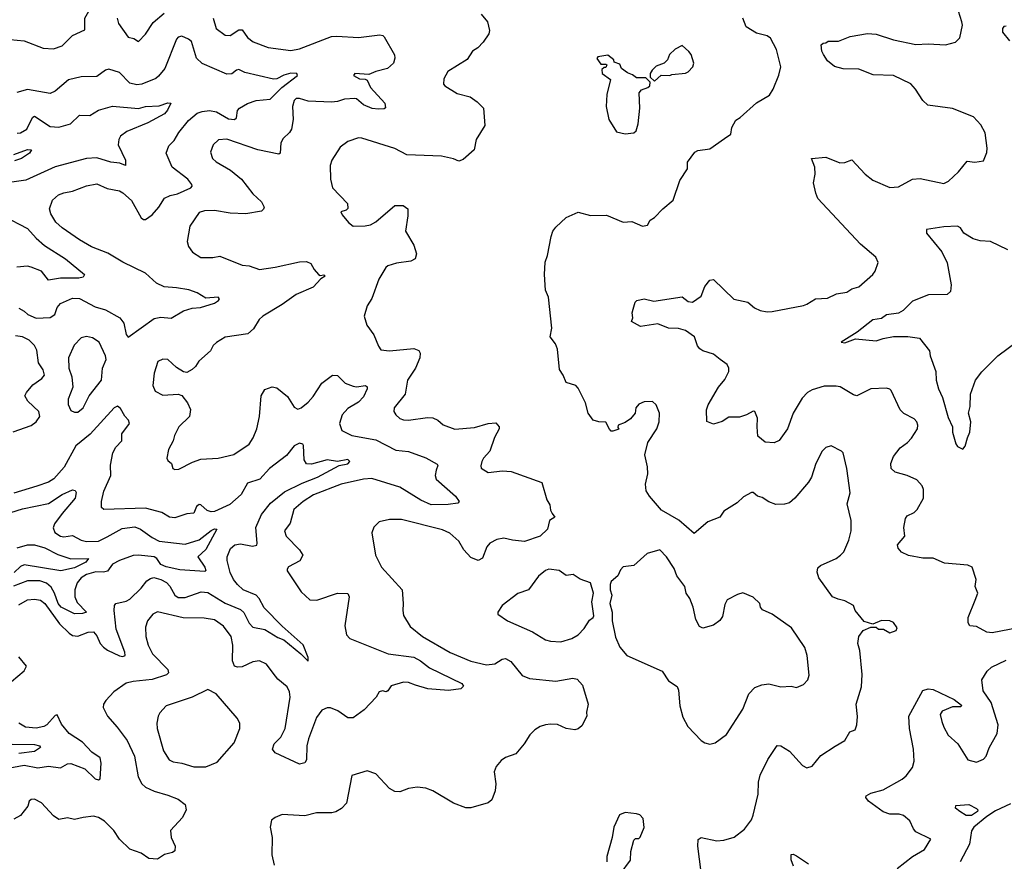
# Model space of a CAD drawing. Extents: x 2056909 to 2160450, y 827444 to 1016825.
# Tile 294 of 501: x 2129819 to 2135505, y 918588 to 923447. Entities that reach past the tile are written whole.
import ezdxf

# ---------------------------------------------------------------- set-up
doc = ezdxf.new("R2010")
doc.units = 0

msp = doc.modelspace()

# ---------------------------------------------------------------- linework, layer by layer
at = {"layer": '0CON10XD'}
for points in [[(2129765, 923332.7), (2129845, 923323.6), (2129955, 923282.9), (2130015, 923278.5), (2130065, 923296.4), (2130124.1, 923355.9), (2130195, 923388.8), (2130195.5, 923455), (2130219.1, 923495), (2130229.4, 923535), (2130225, 923548.8), (2130155, 923541.2), (2130135, 923547.3), (2130113.4, 923563.4), (2130080, 923605), (2130045, 923683.8), (2129996.7, 923755), (2129935, 923784), (2129865, 923770.6), (2129843.4, 923773.4), (2129813.8, 923795)], [(2130382.2, 923455), (2130389.4, 923425), (2130446.3, 923346.3), (2130478.1, 923338.1), (2130505, 923320), (2130546.1, 923363.9), (2130589.2, 923430.8), (2130652.9, 923485)], [(2132485, 923478.8), (2132521.2, 923435), (2132532.5, 923385), (2132529.2, 923365), (2132495, 923317.5), (2132465.5, 923284.5), (2132434.2, 923265), (2132403.8, 923216.2), (2132292.2, 923147.8), (2132268.8, 923105), (2132266.7, 923075), (2132273.8, 923065), (2132345, 923020), (2132421.2, 923001.2), (2132461.7, 922971.7), (2132497.5, 922935), (2132506, 922835), (2132456, 922755), (2132443.3, 922695), (2132380.3, 922639.7), (2132355, 922630), (2132323.5, 922643.5), (2132255, 922658.9), (2132055.5, 922665.5), (2131985, 922702.9), (2131795, 922762.9), (2131776, 922764), (2131715, 922743.3), (2131669.5, 922710.5), (2131621.2, 922635), (2131612, 922605), (2131613.8, 922525), (2131626.4, 922476.4), (2131712, 922385), (2131713.9, 922356.1), (2131703.9, 922346.1), (2131673.6, 922336.4), (2131680.7, 922320.7), (2131718.8, 922275), (2131744.3, 922254.3), (2131815, 922255.7), (2131845, 922263.1), (2131875, 922279.4), (2131985, 922374), (2132034, 922374), (2132060, 922355), (2132061.2, 922315), (2132046.7, 922225), (2132095.8, 922145), (2132110, 922095), (2132103.9, 922066.1), (2132077.9, 922052.1), (2131995, 922040.6), (2131945.4, 922024.6), (2131932.9, 922015), (2131892.4, 921947.6), (2131853.5, 921836.5), (2131826, 921795), (2131808, 921735), (2131823, 921683), (2131865, 921626.7), (2131890.9, 921560.9), (2131905, 921541.2), (2131955, 921535.6), (2132095, 921548.9), (2132125, 921536.7), (2132131.4, 921521.4), (2132129.1, 921495), (2132105.5, 921435), (2132059.4, 921365), (2132044.4, 921285), (2131982, 921205), (2131979.2, 921185), (2131992, 921165), (2132015, 921144.3), (2132035, 921135.7), (2132065, 921133.6), (2132175, 921150), (2132205, 921147.9), (2132234.3, 921135), (2132265, 921107.8), (2132332.4, 921082.4), (2132445, 921092.5), (2132525, 921115.6), (2132568.8, 921118.8), (2132588, 921095), (2132588, 921085), (2132561.4, 921035), (2132533.3, 920955), (2132498, 920915), (2132488, 920895), (2132481.7, 920871.7), (2132485, 920857.5), (2132525, 920832), (2132607.7, 920842.3), (2132657.5, 920837.5), (2132834.1, 920774.1), (2132862.5, 920675), (2132880, 920645), (2132884, 920615), (2132894, 920595), (2132908.8, 920575), (2132879.2, 920555), (2132866.9, 920505), (2132825, 920465.5), (2132735, 920434.7), (2132665, 920441.1), (2132615, 920452.7), (2132574.6, 920445.4), (2132535, 920424.2), (2132517.8, 920402.2), (2132492.1, 920337.9), (2132466.3, 920323.7), (2132425, 920340.9), (2132384.6, 920385), (2132355, 920436.7), (2132302.5, 920482.5), (2132261.5, 920501.5), (2132025, 920561.5), (2131955, 920560.8), (2131895, 920546.7), (2131863.9, 920516.1), (2131853.6, 920483.6), (2131874.3, 920355), (2131908.6, 920285), (2132028.1, 920155), (2132034.4, 920075.6), (2132031.4, 920035), (2132036.6, 920006.6), (2132075, 919942.5), (2132145.8, 919885), (2132305, 919792.9), (2132425, 919743.8), (2132515, 919722.3), (2132563.1, 919726.9), (2132605, 919755.5), (2132625, 919758.5), (2132655, 919740.6), (2132720.7, 919660.7), (2132763.7, 919643.7), (2132915, 919628.1), (2133014.2, 919645.8), (2133039.2, 919639.2), (2133070, 919605), (2133101.9, 919495), (2133092.3, 919447.7), (2133094.2, 919425), (2133065, 919370), (2133045, 919352.2), (2133025, 919346.9), (2132975, 919354.2), (2132925, 919377.1), (2132885, 919380), (2132855.5, 919374.5), (2132825, 919365.6), (2132795, 919347.1), (2132765, 919318), (2132732.5, 919265), (2132685, 919208.8), (2132623.9, 919186.1), (2132600.5, 919169.5), (2132570, 919135), (2132560, 919105), (2132568.9, 919035), (2132565.5, 918995), (2132545, 918942), (2132524.4, 918925.6), (2132425, 918897.1), (2132395, 918895.7), (2132325, 918922.9), (2132204.5, 918994.5), (2132165, 919010), (2132115, 919015.7), (2132065, 919007.5), (2132015, 918988.6), (2131985, 918990), (2131955, 919007.1), (2131875, 919092), (2131825, 919110), (2131738, 919082), (2131705.9, 918924.1), (2131678.5, 918891.5), (2131645, 918872.5), (2131622.8, 918867.2), (2131533.2, 918866.8), (2131465, 918849.2), (2131335, 918857.5), (2131295, 918841.2), (2131273.3, 918825), (2131266.2, 918785), (2131277.1, 918725), (2131276, 918625), (2131288.8, 918565)], [(2134825, 921319.2), (2134735, 921315.6), (2134654.3, 921275.7), (2134635, 921280), (2134556.3, 921326.3), (2134535, 921330.9), (2134465, 921330.8), (2134395, 921310), (2134368.9, 921295), (2134337.9, 921262.1), (2134285, 921174), (2134253.1, 921085), (2134205, 921016.7), (2134175.9, 921004.1), (2134125, 921008), (2134082, 921042), (2134077.1, 921095), (2134080.8, 921145), (2134065, 921183.8), (2134055, 921186), (2134015.6, 921164.4), (2133975, 921152.5), (2133915, 921152.5), (2133875, 921127.5), (2133825, 921111.2), (2133786.4, 921126.4), (2133786.2, 921195), (2133795, 921222.5), (2133854.3, 921325), (2133891.1, 921368.9), (2133914.3, 921415), (2133914.4, 921435), (2133905.4, 921455.4), (2133864.7, 921484.7), (2133825, 921515.6), (2133765, 921534.4), (2133746.3, 921546.3), (2133733.8, 921563.8), (2133715.3, 921615.3), (2133665, 921652.9), (2133623.8, 921663.8), (2133565, 921665.6), (2133505, 921690), (2133405, 921676), (2133352.5, 921705), (2133360, 921725), (2133356.7, 921755), (2133361.2, 921775), (2133373.8, 921815), (2133383.9, 921826.1), (2133425, 921834.2), (2133481.7, 921821.7), (2133645, 921846.2), (2133680, 921820), (2133705, 921816), (2133755, 921850), (2133775, 921906.7), (2133805, 921942.5), (2133825, 921947.5), (2133943, 921833), (2134025, 921815.8), (2134062.8, 921782.8), (2134095, 921768.1), (2134135, 921760), (2134165, 921761.9), (2134345, 921795.6), (2134365.5, 921804.5), (2134415, 921834.3), (2134485, 921838.1), (2134535.3, 921864.7), (2134596.5, 921873.5), (2134625, 921891.9), (2134665, 921904.4), (2134746.7, 921975), (2134760, 921995), (2134777.5, 922045), (2134762.5, 922075), (2134675, 922150.8), (2134428.8, 922415), (2134416, 922445), (2134404.2, 922505), (2134413.8, 922555), (2134411.2, 922595), (2134392.5, 922645), (2134475, 922653.3), (2134555, 922620), (2134585, 922622.5), (2134625, 922636.7), (2134701.2, 922555), (2134745, 922520.8), (2134845, 922478.6), (2134895, 922481.4), (2134975, 922525.7), (2135019.1, 922529.1), (2135155, 922500), (2135182, 922515), (2135240.9, 922569.1), (2135290.3, 922629.7), (2135335, 922624), (2135385, 922632.5), (2135405, 922680), (2135406.1, 922703.9), (2135394.1, 922794.1), (2135369.7, 922839.7), (2135326.7, 922885), (2135205, 922933.5), (2135062.6, 922952.6), (2135035, 922980), (2134993.1, 923045), (2134965, 923075.8), (2134865, 923124.3), (2134747.6, 923127.6), (2134665, 923160.8), (2134575, 923162.5), (2134525, 923176), (2134485, 923208.8), (2134461.2, 923245), (2134451.2, 923265), (2134448.3, 923301.7), (2134458.3, 923311.7), (2134475, 923312.5), (2134488.3, 923321.7), (2134548, 923322), (2134615, 923348.8), (2134715, 923367.5), (2134765, 923362.5), (2134865, 923330), (2134995, 923303.8), (2135065, 923307.1), (2135165, 923301.4), (2135223, 923317), (2135249.1, 923340.9), (2135263.1, 923415), (2135260, 923435), (2135240, 923495)], [(2130936.3, 923456.3), (2130954.3, 923395), (2131005, 923357.5), (2131035, 923355.6), (2131085, 923387.3), (2131105, 923388.9), (2131135, 923344.5), (2131168.1, 923318.1), (2131255, 923286.4), (2131385, 923269.6), (2131435, 923278.5), (2131620.8, 923349.2), (2131650.8, 923350.8), (2131775, 923343.6), (2131898.9, 923358.9), (2131916, 923356), (2131925, 923347.5), (2131984.1, 923244.1), (2131986, 923225), (2131978, 923195), (2131943.8, 923165), (2131875, 923147.8), (2131835, 923130.8), (2131754.2, 923135.8), (2131746.7, 923125), (2131782.5, 923105), (2131815, 923103.8), (2131825, 923096.7), (2131845.8, 923055), (2131927.1, 922965), (2131932, 922938), (2131925, 922931.2), (2131890.9, 922929.1), (2131855, 922934.5), (2131804.2, 922955), (2131765, 922988.9), (2131755, 922990.9), (2131695, 922987.4), (2131655, 922974.3), (2131620.8, 922970.8), (2131485, 922976.2), (2131435, 922991.9), (2131415, 922991.6), (2131405, 922980.4), (2131395.6, 922945), (2131399.1, 922870.9), (2131389.1, 922815), (2131376.9, 922795), (2131340.3, 922759.7), (2131328.2, 922735), (2131324.3, 922675.7), (2131315, 922670.6), (2131194.8, 922694.8), (2131015, 922756.2), (2130967, 922753), (2130935.7, 922724.3), (2130921.7, 922681.7), (2130932.9, 922645), (2130954.2, 922625), (2131037.2, 922577.2), (2131100, 922525), (2131165, 922440.5), (2131215.5, 922395), (2131231.4, 922365), (2131228, 922352), (2131215, 922340.5), (2131124.7, 922325.3), (2131035, 922328.8), (2130945, 922344.6), (2130886.3, 922343.7), (2130855, 922334.3), (2130801.9, 922255), (2130786, 922165), (2130795, 922137.5), (2130816.7, 922105), (2130866, 922074), (2130935, 922074), (2130975, 922080.8), (2131105, 922028.9), (2131144.5, 922024.5), (2131205, 922004.5), (2131295, 922017.3), (2131435, 922048.5), (2131475, 922050), (2131499.7, 922039.7), (2131518.9, 922005), (2131545, 921975.8), (2131555, 921970), (2131575, 921973.3), (2131583.3, 921965), (2131558.8, 921951.2), (2131515, 921902.5), (2131415, 921859.1), (2131335, 921801.5), (2131224.2, 921735), (2131203.1, 921715), (2131168.6, 921661.4), (2131136.7, 921633.3), (2131006.5, 921613.5), (2130955, 921582.5), (2130937.5, 921565), (2130921.1, 921535), (2130853.3, 921475), (2130835, 921443.3), (2130815, 921426.7), (2130785, 921410), (2130765, 921413.3), (2130725, 921438.8), (2130675, 921483.8), (2130645, 921487.5), (2130617.3, 921472.7), (2130595.8, 921405), (2130588, 921335), (2130601.7, 921301.7), (2130645, 921278), (2130735, 921284.4), (2130755, 921277.1), (2130788.8, 921235), (2130805.9, 921195.9), (2130800, 921155), (2130738.8, 921095), (2130714.1, 921045.9), (2130706.2, 921015), (2130678.8, 920965), (2130670, 920915), (2130675, 920902.5), (2130696.7, 920885), (2130703.3, 920855), (2130715, 920848.8), (2130738.8, 920851.2), (2130817.6, 920892.4), (2130865, 920909.4), (2130965, 920915.6), (2131055, 920937.1), (2131143.7, 920996.3), (2131168.1, 921031.9), (2131187.8, 921085), (2131204.6, 921155.4), (2131213.2, 921275), (2131235, 921311.4), (2131276.8, 921326.8), (2131305, 921321.4), (2131365, 921270.8), (2131405, 921208.8), (2131425, 921198.6), (2131445, 921205.6), (2131485, 921237.5), (2131515, 921271.1), (2131565, 921348.5), (2131625, 921394.3), (2131655, 921392), (2131698.3, 921348.3), (2131745, 921330), (2131765, 921326.7), (2131816.7, 921335), (2131826.6, 921326.6), (2131826.7, 921315), (2131805, 921270), (2131775, 921239.1), (2131715, 921201.2), (2131681.2, 921165), (2131666.7, 921115), (2131679.2, 921075), (2131736.7, 921046.7), (2131875, 921021.8), (2131991.5, 920961.5), (2132065, 920954.3), (2132165, 920917.1), (2132230.5, 920880.5), (2132233.6, 920873.6), (2132224.4, 920845.6)], [(2133754.6, 918525), (2133734.5, 918675), (2133736.9, 918713.1), (2133755, 918725.6), (2133844.1, 918705.9), (2133885, 918708.8), (2133945, 918726.7), (2134005, 918773.3), (2134045, 918827.5), (2134055.6, 918854.4), (2134084.4, 918975), (2134085.6, 919045), (2134094.4, 919085), (2134140, 919175), (2134194.1, 919255.9), (2134215, 919254), (2134265, 919224.2), (2134340.3, 919140.3), (2134365, 919126.7), (2134395, 919136.7), (2134445, 919199.2), (2134527.8, 919252.2), (2134584.5, 919285.5), (2134613.8, 919335), (2134644.1, 919345.9), (2134654.2, 919375), (2134657, 919423), (2134649.4, 919495), (2134681.4, 919595), (2134684.2, 919665.8), (2134671.4, 919805), (2134658.6, 919845), (2134664.5, 919885.5), (2134690.8, 919919.2), (2134735, 919940), (2134765, 919940), (2134778.3, 919928.3), (2134807, 919927), (2134845, 919906.7), (2134880, 919920), (2134886.2, 919935), (2134865.9, 919965.9), (2134845, 919976.7), (2134795, 919977.5), (2134745, 919957.5), (2134695, 919972.5), (2134644, 920035), (2134633.3, 920065), (2134585, 920091.9), (2134545, 920100), (2134512.5, 920115), (2134434, 920225), (2134423.6, 920256.4), (2134428.3, 920281.7), (2134444.4, 920295.6), (2134534.5, 920335.5), (2134560, 920355), (2134578, 920375), (2134608.2, 920441.8), (2134620, 920495), (2134621.4, 920555), (2134597.7, 920652.3), (2134614.2, 920715), (2134595.9, 920855.9), (2134573.8, 920945), (2134565, 920956.2), (2134505, 920986.2), (2134475, 920976.2), (2134453.8, 920955), (2134417.1, 920885), (2134390.8, 920805), (2134375, 920776.2), (2134295, 920683.8), (2134265, 920658), (2134235, 920650), (2134185, 920648), (2134145, 920663.8), (2134107.6, 920687.6), (2134080, 920695), (2134055, 920716.2), (2134045, 920716), (2133999.1, 920690.9), (2133963, 920657), (2133885, 920608.8), (2133862.5, 920575), (2133793.4, 920546.6), (2133715, 920480), (2133625, 920556.9), (2133525, 920615.7), (2133455.6, 920695.6), (2133437.3, 920727.3), (2133433.1, 920765), (2133445.7, 920825), (2133444, 920865), (2133429.2, 920935), (2133445.7, 921005), (2133498.1, 921085), (2133512.5, 921125), (2133513.8, 921175), (2133495, 921222.5), (2133473, 921243), (2133425, 921240), (2133395, 921226.7), (2133377.5, 921205), (2133373.3, 921175), (2133347, 921143), (2133315, 921120), (2133275, 921106.2), (2133272.5, 921092.5), (2133278.3, 921081.7), (2133245, 921070), (2133235, 921070), (2133225, 921082.5), (2133205, 921123.3), (2133164.2, 921124.2), (2133130, 921135), (2133101.2, 921175), (2133086, 921235), (2133045, 921320), (2133030, 921335), (2132975, 921351.2), (2132958, 921395), (2132937, 921427), (2132925.7, 921545), (2132914.2, 921575), (2132882.2, 921615), (2132892.5, 921665), (2132872.2, 921845), (2132855.7, 921885), (2132850.6, 921975), (2132854.2, 922045.8), (2132867.5, 922085), (2132888, 922195), (2132898, 922225), (2132915, 922248.8), (2132975, 922303.8), (2133045, 922336), (2133115, 922316.7), (2133207.7, 922317.7), (2133305, 922277.5), (2133355, 922282), (2133415, 922253.8), (2133445, 922260), (2133460.5, 922289.5), (2133485.9, 922304.1), (2133533.3, 922355), (2133593.3, 922405), (2133632.3, 922517.7), (2133675.8, 922585), (2133675.8, 922624.2), (2133718.8, 922681.2), (2133735, 922692), (2133805, 922700), (2133889.1, 922760.9), (2133925.8, 922785), (2133932, 922825), (2133954.3, 922865.7), (2133979.1, 922880.9), (2134074.2, 922965.8), (2134148.6, 923011.4), (2134170, 923045), (2134203.2, 923126.8), (2134214.2, 923175), (2134190, 923275), (2134155, 923340.8), (2134135, 923354.3), (2134075, 923369.4), (2134015, 923406.2), (2133995.7, 923455)], [(2135515, 923408.8), (2135502, 923408), (2135494.3, 923395.7), (2135494.4, 923375), (2135535.7, 923325)], [(2129815, 921781.2), (2129845, 921763.8), (2129866.7, 921745), (2129915, 921722.9), (2129995, 921726.4), (2130023.1, 921745), (2130036.7, 921785), (2130055, 921807.5), (2130125, 921839.1), (2130165, 921837.5), (2130255, 921788.2), (2130315, 921770.6), (2130397.8, 921725), (2130420.4, 921695), (2130435, 921628.8), (2130445, 921614.4), (2130595, 921720.6), (2130635, 921730), (2130695, 921722.9), (2130765, 921766.5), (2130815, 921780.4), (2130863.3, 921785), (2130945, 921810), (2130968, 921825), (2130973.8, 921835), (2130965, 921843.8), (2130895, 921839.2), (2130845, 921868.6), (2130796, 921886), (2130725, 921898.9), (2130653.3, 921903.3), (2130608.9, 921925), (2130545, 921982.7), (2130415, 922046.9), (2130328.3, 922098.3), (2130234.2, 922134.2), (2130164.7, 922174.7), (2130065, 922244.2), (2130028.2, 922278.2), (2130000, 922325), (2129991.1, 922355), (2130008.6, 922405), (2130043.8, 922435), (2130075, 922447.5), (2130125, 922455.7), (2130205, 922486.9), (2130265, 922499.5), (2130325, 922471.9), (2130395, 922458.5), (2130415, 922446.5), (2130465, 922402.9), (2130521.7, 922301.7), (2130535, 922292.5), (2130545, 922293.1), (2130585, 922320.6), (2130623.1, 922365), (2130655, 922415.6), (2130688.1, 922431.9), (2130730.9, 922440.9), (2130807.5, 922475), (2130816.2, 922485), (2130813.8, 922495), (2130791.2, 922525), (2130700.6, 922595), (2130664.5, 922675), (2130681.2, 922718.8), (2130711.1, 922748.9), (2130737.8, 922795), (2130794.8, 922865.3), (2130845, 922906.9), (2130872.9, 922917.1), (2130915, 922921.6), (2130955, 922915.3), (2131025.8, 922875), (2131060.2, 922869.8), (2131070.5, 922879.5), (2131077.6, 922922.4), (2131088, 922935), (2131135, 922962.3), (2131185, 922980.4), (2131265, 922986.9), (2131333.5, 923055), (2131424, 923125), (2131420, 923135), (2131385, 923137.3), (2131344.3, 923125.7), (2131305, 923105.4), (2131285, 923103.6), (2131118.8, 923141.2), (2131085, 923158.5), (2131070.8, 923155), (2131045, 923133.8), (2131015, 923131.1), (2130873.1, 923193.1), (2130841.2, 923225), (2130811.1, 923321.1), (2130795, 923334.4), (2130755, 923351.1), (2130735, 923345.5), (2130725.6, 923335), (2130656.9, 923165), (2130620.4, 923119.6), (2130605, 923107.7), (2130525, 923074.6), (2130495, 923069.5), (2130455, 923080), (2130395, 923141.8), (2130335, 923161.6), (2130314.8, 923155.2), (2130265, 923117.8), (2130175, 923117.3), (2130101.5, 923098.5), (2130025, 923034.4), (2129995, 923021.1), (2129865, 923043.2), (2129803.3, 923026.7)], [(2133485, 923092.5), (2133523.6, 923126.4), (2133573.6, 923123.6), (2133585, 923130), (2133665, 923138), (2133680, 923145), (2133706.7, 923175), (2133712.5, 923195), (2133696.7, 923245), (2133683, 923263), (2133645, 923297.5), (2133604.1, 923275.9), (2133572.5, 923245), (2133560, 923215), (2133540, 923195), (2133495, 923177.5), (2133472.5, 923155), (2133460, 923135), (2133460, 923115), (2133485, 923092.5)], [(2133315, 922786.7), (2133365, 922794), (2133380, 922805), (2133390.8, 922845), (2133401.2, 922935), (2133397.5, 923025), (2133409.3, 923040.7), (2133447.5, 923055), (2133457.5, 923065), (2133460, 923085), (2133435, 923110), (2133380.7, 923110.7), (2133358.3, 923128.3), (2133329.3, 923139.3), (2133294.1, 923164.1), (2133285, 923190), (2133251.7, 923201.7), (2133250, 923215), (2133215, 923242.5), (2133158.3, 923231.7), (2133153, 923223), (2133175, 923190), (2133205, 923190), (2133210, 923185), (2133205, 923170), (2133195, 923170), (2133181.7, 923158.3), (2133182.5, 923135), (2133231.7, 923101.7), (2133210, 923015), (2133206.2, 922945), (2133220.5, 922870.5), (2133265, 922800), (2133315, 922786.7)], [(2129805, 922791.2), (2129825, 922793.2), (2129860, 922815), (2129885, 922866), (2129895, 922884.2), (2129905, 922889.4), (2129995, 922829.6), (2130045.4, 922825.4), (2130112.5, 922845), (2130165, 922895.5), (2130225, 922893.1), (2130275.3, 922924.7), (2130355, 922946.7), (2130505, 922932.9), (2130545, 922944.7), (2130625, 922949.4), (2130675, 922967.1), (2130692.5, 922965), (2130673.5, 922925), (2130655, 922903.8), (2130558.7, 922851.3), (2130438.5, 922801.5), (2130401.1, 922775), (2130391.2, 922755), (2130388.8, 922725), (2130430, 922635), (2130430, 922605), (2130397.8, 922617.8), (2130345, 922623.9), (2130265, 922648.1), (2130205, 922645.7), (2130025, 922597.7), (2129855, 922519.2), (2129746.2, 922505)], [(2129785, 922668), (2129865, 922696.9), (2129887.5, 922695), (2129876, 922675), (2129830, 922645), (2129788.8, 922631.2)], [(2129723.5, 922313.5), (2129865, 922241.5), (2129914.3, 922184.3), (2129962.1, 922142.1), (2130083.5, 922065), (2130193.3, 921975), (2130185, 921960), (2130160, 921955), (2130055, 921954.6), (2129985, 921943.1), (2129945, 921994.5), (2129885, 922018.2), (2129865, 922024.4), (2129803, 922017)], [(2135525, 922118.1), (2135425.4, 922165.4), (2135365, 922170.6), (2135325, 922180.8), (2135271.2, 922215), (2135251.2, 922245), (2135235, 922254), (2135155, 922250.8), (2135055, 922236), (2135055.6, 922215), (2135145, 922106.7), (2135175, 922042.5), (2135198.1, 921915), (2135195, 921877.5), (2135175, 921860.8), (2135067.4, 921857.4), (2134975, 921820.5), (2134921.7, 921768.3), (2134895, 921753.1), (2134825, 921742.5), (2134795, 921722), (2134745, 921713.8), (2134655, 921643.3), (2134562.5, 921585), (2134585, 921581.2), (2134645, 921603.8), (2134765, 921591.9), (2134805, 921606.7), (2134865, 921616.5), (2134947.4, 921617.4), (2135015, 921608.6), (2135072.5, 921535), (2135076.6, 921506.6), (2135110, 921415), (2135111.9, 921365), (2135125.5, 921315.5), (2135149.1, 921265), (2135180.5, 921150.5), (2135205.7, 921095), (2135205.8, 921065), (2135225, 920997.5), (2135235, 920982.5), (2135265, 920967.5), (2135278.8, 920985), (2135293.3, 921033.3), (2135305.5, 921064.5), (2135312.2, 921125), (2135298.6, 921175), (2135307.6, 921212.4), (2135309.6, 921285), (2135339.4, 921365), (2135375, 921412.9), (2135468.6, 921505), (2135587.1, 921595)], [(2129782, 921068), (2129885, 921103.4), (2129915, 921125.4), (2129936.6, 921155), (2129930.8, 921185), (2129865.7, 921245), (2129850, 921275), (2129858, 921295), (2129895, 921337.5), (2129947.1, 921375), (2129962.2, 921395), (2129954.6, 921425), (2129928.9, 921465), (2129918.3, 921538.3), (2129904.7, 921564.7), (2129875, 921595.8), (2129835.6, 921615.6), (2129795, 921621.9)], [(2130135, 921180), (2130155, 921180.8), (2130185, 921206), (2130220, 921275), (2130291.2, 921365), (2130297.1, 921435), (2130318.6, 921485), (2130315.7, 921505), (2130279.2, 921585), (2130239.1, 921609.1), (2130205, 921617.1), (2130175, 921608.8), (2130133, 921567), (2130101.1, 921495), (2130103.6, 921435), (2130120, 921385), (2130125.8, 921325), (2130098.8, 921255), (2130098.8, 921225), (2130115, 921190), (2130135, 921180)], [(2135585, 919935.8), (2135435, 919906.7), (2135405, 919911.1), (2135345, 919942.2), (2135306.8, 919946.8), (2135296.7, 919965), (2135296.7, 919995), (2135336.9, 920095), (2135352.5, 920135), (2135336.2, 920175), (2135343.3, 920215), (2135320, 920285), (2135295, 920296.7), (2135158.8, 920308.8), (2135095, 920338.6), (2135035, 920337.5), (2134952.1, 920352.1), (2134912.1, 920372.1), (2134892, 920395), (2134889.2, 920415), (2134931.2, 920465), (2134925.8, 920515), (2134935, 920567.5), (2134945, 920581.2), (2134985, 920602), (2135002.1, 920617.9), (2135039.2, 920685), (2135038, 920735), (2135030, 920755), (2134999.7, 920789.7), (2134945, 920814.3), (2134875, 920834.4), (2134852.5, 920855), (2134850, 920885), (2134865.6, 920925), (2134902.9, 920975), (2134945.8, 921005), (2134969.3, 921030.7), (2135003.8, 921085), (2135005.7, 921105), (2134999.2, 921125), (2134985, 921142), (2134925, 921172.5), (2134903.9, 921193.9), (2134852, 921305), (2134844.2, 921314.2), (2134825, 921319.2)], [(2129815, 920067.8), (2129865, 920096.2), (2129905, 920101.2), (2129940, 920095), (2129965, 920076.4), (2130048.5, 919958.5), (2130104.2, 919904.2), (2130125, 919891.5), (2130155, 919887.7), (2130215, 919911.1), (2130245, 919911.9), (2130265, 919888.6), (2130284.8, 919844.8), (2130304.1, 919824.1), (2130326.6, 919806.6), (2130395, 919774.6), (2130415, 919770), (2130429.2, 919775), (2130427.3, 919795), (2130376.8, 919926.8), (2130364.4, 920035.6), (2130367.5, 920065), (2130374.4, 920075.6), (2130435, 920089.1), (2130455, 920100.5), (2130520.5, 920165), (2130553.5, 920206.5), (2130575, 920221.1), (2130594.6, 920225.4), (2130635, 920214.7), (2130667.1, 920197.1), (2130686.3, 920176.3), (2130715, 920124.5), (2130735, 920110.3), (2130775, 920111.3), (2130866.7, 920143.3), (2130905, 920140), (2131005, 920078.1), (2131095, 920041.5), (2131113.4, 920023.4), (2131145, 919961.9), (2131165, 919940), (2131235, 919925.4), (2131309.4, 919879.4), (2131345, 919866.5), (2131443.8, 919785), (2131485, 919743.3), (2131485.8, 919765), (2131456.5, 919836.5), (2131334.2, 919944.2), (2131231.6, 920051.6), (2131203.1, 920105), (2131185.4, 920125), (2131109.4, 920155), (2131076.4, 920185), (2131053.8, 920215), (2131034.6, 920255), (2131016.9, 920325), (2131017.5, 920345), (2131035.9, 920394.1), (2131062, 920415), (2131095, 920420), (2131163.6, 920406.3), (2131188, 920412), (2131191.5, 920425), (2131182.7, 920515), (2131215, 920590.4), (2131268, 920655), (2131348.9, 920721.1), (2131449.7, 920770.3), (2131538.6, 920805), (2131665, 920872.2), (2131715, 920882.7), (2131725.6, 920895), (2131715, 920908.2), (2131655, 920896.5), (2131595, 920906.2), (2131505, 920880.5), (2131475, 920883.1), (2131461.4, 920905), (2131458.6, 920988.6), (2131455, 920996.7), (2131435, 921001.2), (2131405, 920986.7), (2131359.7, 920930.3), (2131261.1, 920855), (2131206, 920794), (2131135, 920770), (2131098.2, 920705), (2131032.4, 920647.6), (2130945, 920607.7), (2130925, 920604.7), (2130902.6, 920612.6), (2130865.8, 920645), (2130855, 920647.5), (2130840, 920635), (2130825, 920597.5), (2130785, 920593.6), (2130715, 920570), (2130684.6, 920574.6), (2130640.6, 920600.6), (2130545, 920626.7), (2130305, 920619.2), (2130290.9, 920630.9), (2130291.8, 920665), (2130305.5, 920725), (2130345.4, 920815), (2130344.7, 920875), (2130357.9, 920945), (2130375, 920978.6), (2130409.2, 921015), (2130409.1, 921055), (2130453.3, 921115), (2130448.1, 921135), (2130426.7, 921156.7), (2130402.2, 921202.2), (2130385, 921214.3), (2130365, 921205.6), (2130226.6, 921053.4), (2130144.5, 920985.5), (2130077, 920863), (2130016.4, 920795), (2129985, 920776.9), (2129917.5, 920752.5), (2129785, 920712.7)], [(2132224.4, 920845.6), (2132218.1, 920815), (2132225, 920794), (2132335.8, 920695), (2132357.5, 920665), (2132350, 920655), (2132293.2, 920646.8), (2132195, 920646.5), (2132135, 920672.7), (2132015, 920746.7), (2131853, 920797), (2131805, 920793.6), (2131675.2, 920764.8), (2131516.8, 920703.2), (2131455.6, 920665), (2131401.9, 920618.1), (2131380.7, 920539.3), (2131348.6, 920495), (2131357.5, 920465), (2131436, 920385), (2131453.8, 920355), (2131437.8, 920322.2), (2131372.5, 920287.5), (2131363.3, 920275), (2131363.9, 920263.9), (2131445, 920142.5), (2131495, 920097.5), (2131535, 920095.6), (2131655, 920135.6), (2131715, 920133.3), (2131722.5, 920115), (2131696.8, 919946.8), (2131706.9, 919895), (2131725, 919874.4), (2131946.7, 919785), (2132095, 919765.4), (2132133.3, 919745), (2132185, 919704.6), (2132373.3, 919615), (2132381.7, 919598.3), (2132365.9, 919584.1), (2132295, 919573.5), (2132176.1, 919583.9), (2132105.2, 919605.2), (2132065, 919620), (2132035, 919621.3), (2131965, 919600), (2131945, 919570.8), (2131935, 919565.6), (2131915, 919570.9), (2131895, 919566.7), (2131877.1, 919535), (2131807.7, 919462.3), (2131745, 919415.4), (2131715, 919416.5), (2131656.6, 919456.6), (2131615, 919473.8), (2131595, 919473.8), (2131565, 919459.6), (2131532.7, 919417.3), (2131486.2, 919295), (2131477.7, 919255), (2131475, 919172.5), (2131465, 919156.7), (2131435, 919148.8), (2131295, 919214), (2131280, 919235), (2131289.2, 919265), (2131326.4, 919303.6), (2131353.3, 919355), (2131380.8, 919535), (2131377.5, 919565), (2131364.4, 919595), (2131309.5, 919639.5), (2131283.5, 919673.5), (2131245.3, 919725.3), (2131205, 919744.5), (2131165, 919738.5), (2131105, 919710), (2131077.5, 919707.5), (2131059.2, 919715), (2131048.2, 919745), (2131050.3, 919835), (2131041.1, 919885), (2130996.5, 919945), (2130945, 919980.9), (2130885, 919990.8), (2130763.8, 919993.8), (2130615, 920028.5), (2130588.6, 920015), (2130557.8, 919975), (2130545, 919940), (2130547.5, 919885), (2130560.4, 919835), (2130587.1, 919785), (2130675.7, 919695.7), (2130678.5, 919675), (2130666.2, 919663.8), (2130585, 919637.1), (2130473.9, 919626.1), (2130434.6, 919615.4), (2130363.8, 919565), (2130316.7, 919515), (2130303.8, 919495), (2130302, 919475), (2130326, 919425), (2130382.9, 919362.9), (2130440.9, 919285), (2130481.8, 919195), (2130502.9, 919075), (2130524.6, 919034.6), (2130545, 919015.8), (2130595, 918991.9), (2130675, 918970), (2130735.4, 918945.4), (2130774.5, 918914.5), (2130780.6, 918885), (2130759.8, 918840.2), (2130690.8, 918765), (2130694.2, 918725), (2130717.5, 918675), (2130715, 918647.5), (2130701.7, 918638.3), (2130655, 918627.5), (2130615, 918600), (2130565, 918604), (2130520, 918635), (2130455, 918656.7), (2130395.7, 918715), (2130362.5, 918765), (2130308.3, 918818.3), (2130275, 918840), (2130245, 918847.5), (2130185, 918840.6), (2130135, 918829.2), (2130095, 918838), (2130045, 918828.8), (2130015, 918850), (2129945, 918925.8), (2129905.8, 918945.8), (2129886.1, 918943.9), (2129873.3, 918935), (2129866, 918905), (2129825, 918852.5), (2129785, 918831.1)], [(2129768.7, 920601.3), (2129835, 920623), (2129985, 920652.5), (2130065, 920705.3), (2130125, 920732.5), (2130139.2, 920729.2), (2130146.4, 920716.4), (2130140, 920685), (2130063.9, 920596.1), (2130020.7, 920535), (2130013.3, 920513.3), (2130022.9, 920485), (2130055, 920464.1), (2130075, 920460.7), (2130125, 920468.7), (2130175, 920442.3), (2130205.4, 920434.6), (2130275, 920435.3), (2130325, 920461.7), (2130410.9, 920509.1), (2130485, 920518.8), (2130517.5, 920505), (2130585, 920456.6), (2130625, 920436.7), (2130775, 920417.8), (2130856.3, 920443.7), (2130925, 920496.7), (2130945, 920506.2), (2130958, 920505), (2130895, 920387.8), (2130848.2, 920345), (2130888.9, 920285), (2130893.8, 920266.2), (2130888.8, 920261.2), (2130745, 920270.8), (2130665, 920287.1), (2130635, 920301.6), (2130610.4, 920335), (2130595.3, 920345.3), (2130504.6, 920355.4), (2130475, 920352.1), (2130395, 920324.7), (2130355, 920303.8), (2130326.8, 920263.2), (2130303.1, 920256.9), (2130258.2, 920258.2), (2130205, 920243.3), (2130175.3, 920225), (2130151.3, 920195), (2130138.5, 920155), (2130137, 920115), (2130151.4, 920081.4), (2130205.6, 920025), (2130182.6, 920017.4), (2130135, 920017.2), (2130059.3, 920055), (2130040.9, 920075), (2130019.7, 920135), (2130000.2, 920170.2), (2129975, 920192.5), (2129935, 920206.7), (2129865, 920206.8), (2129784.2, 920175.8)], [(2129805, 920398.2), (2129863.9, 920413.9), (2129904.3, 920414.3), (2129965, 920397.8), (2130038.8, 920358.8), (2130115, 920333.1), (2130216.2, 920335), (2130200.9, 920315), (2130135, 920282.5), (2130056.4, 920263.6), (2129845, 920299.2), (2129825, 920290.4), (2129788.2, 920255)], [(2133805, 919264), (2133835, 919272), (2133900.8, 919319.2), (2133995, 919466.2), (2134030.6, 919555), (2134065, 919591.4), (2134105, 919607.1), (2134145, 919612.5), (2134215, 919594), (2134275, 919598), (2134305, 919591.2), (2134345, 919607.5), (2134370, 919635), (2134377.7, 919662.3), (2134367.5, 919775), (2134352.7, 919822.7), (2134275.5, 919935.5), (2134165, 920013.8), (2134109.5, 920039.5), (2134096.7, 920055), (2134092.5, 920075), (2134055, 920112), (2133995, 920137.5), (2133965, 920128.8), (2133905, 920096.7), (2133890.8, 920069.2), (2133878.3, 920001.7), (2133861.7, 919978.3), (2133825, 919950), (2133765, 919933.3), (2133744.1, 919944.1), (2133722.9, 919982.9), (2133707.5, 920055), (2133689.5, 920105), (2133668.6, 920135), (2133660, 920175), (2133614.2, 920235), (2133598.3, 920278.3), (2133554, 920345), (2133515, 920386), (2133442.5, 920365), (2133365, 920296.2), (2133305, 920287.5), (2133289.3, 920270.7), (2133272.5, 920235), (2133235, 920202.5), (2133230, 920185), (2133230, 920155), (2133239.4, 920125), (2133227.5, 920075), (2133240.8, 920025), (2133241.2, 919975), (2133260.7, 919880.7), (2133285, 919824.2), (2133326.2, 919775), (2133530, 919685), (2133565, 919630), (2133615.9, 919595.9), (2133623.3, 919575), (2133631.2, 919485), (2133649.5, 919419.5), (2133678, 919365), (2133754.3, 919284.3), (2133775, 919271.2), (2133805, 919264)], [(2132945, 919854.3), (2133007, 919873), (2133044, 919895), (2133078.3, 919931.7), (2133110, 919980), (2133131.2, 919995), (2133135.6, 920005), (2133122.9, 920085), (2133133.3, 920135), (2133115, 920196.2), (2133055, 920216), (2133015, 920244.3), (2132975, 920237.5), (2132935, 920267.1), (2132875, 920274), (2132855, 920266), (2132815, 920233.8), (2132756.7, 920155), (2132696, 920134), (2132606.1, 920063.9), (2132580, 920025), (2132580, 920015), (2132636.7, 919975), (2132781.5, 919911.5), (2132855, 919867.1), (2132885, 919858.1), (2132945, 919854.3)], [(2129772.5, 919625), (2129845, 919687.8), (2129858.5, 919715), (2129815, 919767.3)], [(2134886.9, 918545), (2134975.6, 918615.6), (2135044.5, 918655), (2135080, 918715), (2134995, 918758), (2134980.8, 918775), (2134960.3, 918820.3), (2134922.1, 918852.1), (2134898.8, 918858.8), (2134845, 918859.4), (2134805, 918873.3), (2134721.2, 918935), (2134706.2, 918955), (2134706.7, 918965), (2134735, 918980.6), (2134805, 919000.9), (2134915, 919061.5), (2134938.3, 919081.7), (2134975, 919130), (2134984.6, 919165), (2134981.2, 919235), (2134958.1, 919355), (2134954.2, 919425), (2135035, 919573.3), (2135066.1, 919583.9), (2135095, 919580), (2135215, 919522.5), (2135258.3, 919488.3), (2135255, 919480), (2135205, 919480), (2135146.7, 919455), (2135134, 919435), (2135144.4, 919394.4), (2135155, 919361.2), (2135180.6, 919315), (2135236.4, 919266.4), (2135295, 919173.8), (2135345, 919160), (2135385, 919176.7), (2135401.2, 919195), (2135417.5, 919242.5), (2135463.3, 919325), (2135470, 919375), (2135428.6, 919505), (2135382.4, 919572.4), (2135376, 919635), (2135405.5, 919684.5), (2135430.7, 919709.3), (2135515, 919749.2)], [(2130895, 919132.9), (2130959.4, 919160.6), (2131058.6, 919271.4), (2131090.8, 919355), (2131090, 919385), (2131075, 919413.3), (2130953.8, 919555), (2130905, 919578.8), (2130815.5, 919534.5), (2130665, 919485.7), (2130628.1, 919445), (2130618.1, 919425), (2130610.6, 919385), (2130613.1, 919355), (2130650, 919225), (2130682.9, 919172.9), (2130705, 919161.8), (2130755, 919154.4), (2130825, 919133.1), (2130895, 919132.9)], [(2130061.2, 919378.8), (2130035, 919434), (2130025, 919430), (2129976.4, 919375), (2129959.2, 919365), (2129915, 919355.3), (2129852.9, 919362.9), (2129815, 919384.3)], [(2129711.7, 919118.3), (2129845, 919142.8), (2129925, 919127.3), (2129985, 919135.9), (2130055, 919126.4), (2130095, 919150.6), (2130115, 919151.5), (2130195, 919122.3), (2130255, 919064.4), (2130275, 919057.5), (2130285, 919063.8), (2130289.4, 919155), (2130284, 919185), (2130235, 919218.2), (2130182.5, 919275), (2130104.5, 919325), (2130061.2, 919378.8)], [(2129775, 919263.4), (2129905, 919262.7), (2129934, 919255), (2129939.2, 919245), (2129905, 919222.3), (2129815, 919209.1)], [(2133287.7, 918512.3), (2133346.7, 918595), (2133347.5, 918645), (2133365, 918710), (2133375, 918720), (2133395, 918720), (2133403, 918727), (2133426.4, 918783.6), (2133420, 918835), (2133400, 918855), (2133381.7, 918861.7), (2133315, 918870), (2133283.3, 918855), (2133250, 918785), (2133241.2, 918725), (2133210, 918615), (2133210, 918585)], [(2135315, 918852.5), (2135285, 918852.9), (2135247.5, 918875), (2135223.3, 918895), (2135225, 918910), (2135300, 918915), (2135345, 918892.9), (2135351.9, 918885), (2135349.5, 918875), (2135315, 918852.5)], [(2135541.2, 918918.8), (2135455, 918878.1), (2135403.5, 918846.5), (2135328.9, 918785), (2135316.1, 918763.9)], [(2135316.1, 918763.9), (2135303.8, 918686.2), (2135249.6, 918585)], [(2134288.6, 918558.6), (2134274.2, 918595.8), (2134275, 918626.7), (2134285, 918628.8), (2134305, 918620), (2134375, 918572)]]:
    msp.add_lwpolyline(points, dxfattribs=at)

doc.saveas('drawing.dxf')
